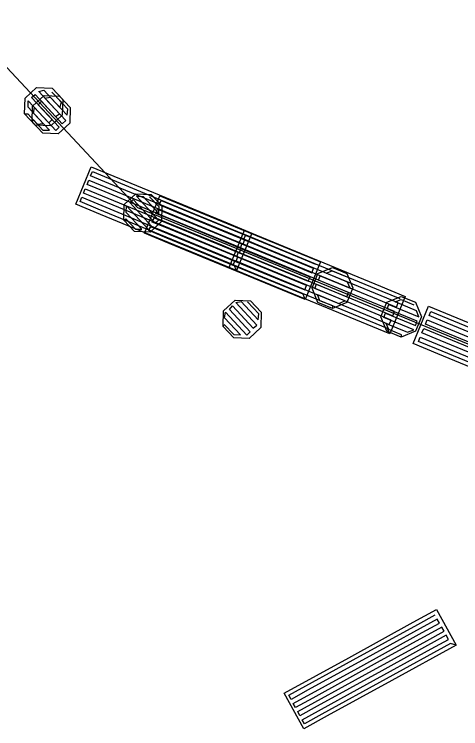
# Model space of a CAD drawing. Extents: x -266179 to -264727, y -1243225 to -1241702.
# Drawn here: x -265607.42 to -265599.72, y -1243224.6 to -1243212.27 of the extents above; entities that cross this region are included whole.
import ezdxf

# ---------------------------------------------------------------- set-up
doc = ezdxf.new("R2010")
doc.units = 0
for name, color, linetype in [('Vrstva 1', 7, 'Continuous'), ('Vrstva 19', 7, 'Continuous'), ('Vrstva 21', 7, 'Continuous')]:
    doc.layers.add(name, color=color, linetype=linetype)

msp = doc.modelspace()

# ---------------------------------------------------------------- linework, layer by layer
at = {"layer": 'Vrstva 1'}
for p, q in [((-265605.29, -1243215.61), (-265608.41, -1243212.27)), ((-265595.92, -1243219.48), (-265605.29, -1243215.61))]:
    msp.add_line(p, q, dxfattribs=at)
at = {"layer": 'Vrstva 19'}
for p, q in [((-265605.29, -1243215.61), (-265608.41, -1243212.27)), ((-265595.92, -1243219.48), (-265605.29, -1243215.61))]:
    msp.add_line(p, q, dxfattribs=at)
for points in [[(-265607.244, -1243213.986), (-265607.235, -1243213.718), (-265607.038, -1243213.533), (-265606.769, -1243213.543), (-265606.585, -1243213.74), (-265606.594, -1243214.008), (-265606.791, -1243214.193), (-265607.06, -1243214.184), (-265607.244, -1243213.986), (-265607.188, -1243213.988), (-265607.024, -1243214.164), (-265606.924, -1243214.153), (-265607.184, -1243213.875), (-265607.18, -1243213.762), (-265606.825, -1243214.142), (-265606.767, -1243214.087), (-265607.121, -1243213.707), (-265607.063, -1243213.653), (-265606.708, -1243214.033), (-265606.643, -1243213.986), (-265606.998, -1243213.605), (-265606.912, -1243213.58), (-265606.632, -1243213.88), (-265606.608, -1243213.789), (-265606.772, -1243213.613)], [(-265607.115, -1243214.126), (-265607.105, -1243213.857), (-265606.908, -1243213.673), (-265606.64, -1243213.682), (-265606.455, -1243213.88), (-265606.465, -1243214.148), (-265606.662, -1243214.332), (-265606.93, -1243214.323), (-265607.115, -1243214.126), (-265607.092, -1243214.091), (-265606.928, -1243214.267), (-265606.815, -1243214.271), (-265607.088, -1243213.978), (-265607.071, -1243213.88), (-265606.702, -1243214.275), (-265606.644, -1243214.22), (-265607.006, -1243213.833), (-265606.954, -1243213.771), (-265606.592, -1243214.158), (-265606.534, -1243214.103), (-265606.895, -1243213.716), (-265606.803, -1243213.698), (-265606.509, -1243214.012), (-265606.499, -1243213.906), (-265606.69, -1243213.702)], [(-265603.586, -1243216.692), (-265604.76, -1243216.208), (-265605.934, -1243215.723), (-265606.359, -1243215.547), (-265606.092, -1243214.9), (-265604.918, -1243215.385), (-265603.744, -1243215.87), (-265603.319, -1243216.045), (-265603.586, -1243216.692), (-265603.624, -1243216.601), (-265604.798, -1243216.116), (-265605.972, -1243215.632), (-265606.286, -1243215.502), (-265606.256, -1243215.428), (-265605.082, -1243215.913), (-265603.908, -1243216.397), (-265603.594, -1243216.527), (-265603.563, -1243216.453), (-265604.737, -1243215.968), (-265605.911, -1243215.484), (-265606.225, -1243215.354), (-265606.195, -1243215.28), (-265605.021, -1243215.765), (-265603.847, -1243216.249), (-265603.533, -1243216.379), (-265603.502, -1243216.305), (-265604.676, -1243215.821), (-265605.85, -1243215.336), (-265606.164, -1243215.206), (-265606.134, -1243215.132), (-265604.96, -1243215.617), (-265603.786, -1243216.102), (-265603.472, -1243216.231), (-265603.441, -1243216.157), (-265604.615, -1243215.673), (-265605.789, -1243215.188), (-265606.103, -1243215.058), (-265606.073, -1243214.984), (-265604.899, -1243215.469), (-265603.725, -1243215.954), (-265603.411, -1243216.083)], [(-265605.531, -1243215.821), (-265605.522, -1243215.552), (-265605.325, -1243215.368), (-265605.056, -1243215.377), (-265604.872, -1243215.574), (-265604.881, -1243215.843), (-265605.078, -1243216.027), (-265605.347, -1243216.018), (-265605.531, -1243215.821), (-265605.495, -1243215.801), (-265605.331, -1243215.976), (-265605.218, -1243215.98), (-265605.491, -1243215.688), (-265605.487, -1243215.575), (-265605.105, -1243215.984), (-265605.047, -1243215.929), (-265605.429, -1243215.52), (-265605.37, -1243215.465), (-265604.988, -1243215.875), (-265604.93, -1243215.82), (-265605.312, -1243215.411), (-265605.199, -1243215.415), (-265604.926, -1243215.707), (-265604.922, -1243215.594), (-265605.086, -1243215.418)], [(-265602.399, -1243217.191), (-265603.574, -1243216.707), (-265604.748, -1243216.223), (-265605.173, -1243216.048), (-265604.907, -1243215.401), (-265603.733, -1243215.885), (-265602.558, -1243216.368), (-265602.133, -1243216.543), (-265602.399, -1243217.191), (-265602.437, -1243217.099), (-265603.612, -1243216.616), (-265604.786, -1243216.132), (-265605.101, -1243216.003), (-265605.07, -1243215.929), (-265603.896, -1243216.412), (-265602.721, -1243216.896), (-265602.407, -1243217.025), (-265602.377, -1243216.951), (-265603.551, -1243216.468), (-265604.725, -1243215.984), (-265605.04, -1243215.855), (-265605.009, -1243215.781), (-265603.835, -1243216.264), (-265602.66, -1243216.748), (-265602.346, -1243216.877), (-265602.316, -1243216.803), (-265603.49, -1243216.32), (-265604.664, -1243215.836), (-265604.979, -1243215.707), (-265604.948, -1243215.633), (-265603.774, -1243216.116), (-265602.6, -1243216.6), (-265602.285, -1243216.729), (-265602.255, -1243216.655), (-265603.429, -1243216.172), (-265604.603, -1243215.688), (-265604.918, -1243215.559), (-265604.887, -1243215.485), (-265603.713, -1243215.968), (-265602.539, -1243216.452), (-265602.224, -1243216.581)], [(-265600.941, -1243217.785), (-265602.115, -1243217.3), (-265603.289, -1243216.816), (-265603.714, -1243216.64), (-265603.447, -1243215.993), (-265602.273, -1243216.478), (-265601.099, -1243216.963), (-265600.674, -1243217.138), (-265600.941, -1243217.785), (-265600.979, -1243217.694), (-265602.153, -1243217.209), (-265603.327, -1243216.724), (-265603.641, -1243216.594), (-265603.61, -1243216.521), (-265602.437, -1243217.005), (-265601.263, -1243217.49), (-265600.948, -1243217.62), (-265600.918, -1243217.546), (-265602.092, -1243217.061), (-265603.266, -1243216.576), (-265603.58, -1243216.447), (-265603.549, -1243216.373), (-265602.375, -1243216.857), (-265601.202, -1243217.342), (-265600.887, -1243217.472), (-265600.857, -1243217.398), (-265602.031, -1243216.913), (-265603.205, -1243216.428), (-265603.519, -1243216.299), (-265603.488, -1243216.225), (-265602.314, -1243216.709), (-265601.141, -1243217.194), (-265600.826, -1243217.324), (-265600.796, -1243217.25), (-265601.97, -1243216.765), (-265603.143, -1243216.281), (-265603.458, -1243216.151), (-265603.427, -1243216.077), (-265602.253, -1243216.562), (-265601.079, -1243217.046), (-265600.765, -1243217.176)], [(-265601.93, -1243217.344), (-265602.179, -1243217.241), (-265602.282, -1243216.993), (-265602.179, -1243216.743), (-265601.931, -1243216.64), (-265601.682, -1243216.743), (-265601.579, -1243216.991), (-265601.682, -1243217.241), (-265601.93, -1243217.344), (-265601.924, -1243217.303), (-265602.146, -1243217.212), (-265602.189, -1243217.107), (-265601.819, -1243217.26), (-265601.715, -1243217.216), (-265602.232, -1243217.003), (-265602.202, -1243216.929), (-265601.684, -1243217.143), (-265601.654, -1243217.069), (-265602.171, -1243216.855), (-265602.141, -1243216.781), (-265601.623, -1243216.995), (-265601.667, -1243216.89), (-265602.036, -1243216.737), (-265601.932, -1243216.694), (-265601.71, -1243216.786)], [(-265600.742, -1243217.841), (-265600.992, -1243217.738), (-265601.095, -1243217.49), (-265600.992, -1243217.24), (-265600.744, -1243217.137), (-265600.495, -1243217.239), (-265600.391, -1243217.488), (-265600.494, -1243217.737), (-265600.742, -1243217.841), (-265600.736, -1243217.8), (-265600.958, -1243217.708), (-265601.001, -1243217.604), (-265600.632, -1243217.756), (-265600.527, -1243217.713), (-265601.045, -1243217.499), (-265601.015, -1243217.426), (-265600.497, -1243217.639), (-265600.466, -1243217.565), (-265600.984, -1243217.352), (-265600.954, -1243217.278), (-265600.436, -1243217.491), (-265600.479, -1243217.386), (-265600.849, -1243217.234), (-265600.745, -1243217.191), (-265600.523, -1243217.282)], [(-265603.818, -1243217.655), (-265603.809, -1243217.387), (-265603.611, -1243217.202), (-265603.343, -1243217.212), (-265603.159, -1243217.409), (-265603.168, -1243217.677), (-265603.365, -1243217.862), (-265603.634, -1243217.852), (-265603.818, -1243217.655), (-265603.796, -1243217.621), (-265603.632, -1243217.796), (-265603.519, -1243217.8), (-265603.792, -1243217.507), (-265603.774, -1243217.409), (-265603.406, -1243217.804), (-265603.347, -1243217.749), (-265603.709, -1243217.362), (-265603.657, -1243217.3), (-265603.295, -1243217.687), (-265603.237, -1243217.633), (-265603.599, -1243217.245), (-265603.506, -1243217.227), (-265603.213, -1243217.541), (-265603.202, -1243217.436), (-265603.393, -1243217.231)], [(-265598.937, -1243218.612), (-265600.111, -1243218.127), (-265600.536, -1243217.952), (-265600.269, -1243217.305), (-265599.095, -1243217.79)], [(-265598.773, -1243218.085), (-265599.947, -1243217.6), (-265600.262, -1243217.47), (-265600.231, -1243217.396), (-265599.057, -1243217.881)], [(-265598.835, -1243218.233), (-265600.008, -1243217.748), (-265600.323, -1243217.618), (-265600.292, -1243217.544), (-265599.118, -1243218.029)], [(-265598.896, -1243218.381), (-265600.069, -1243217.896), (-265600.384, -1243217.766), (-265600.353, -1243217.692), (-265599.179, -1243218.177)], [(-265598.957, -1243218.528), (-265600.131, -1243218.044), (-265600.445, -1243217.914), (-265600.414, -1243217.84), (-265599.24, -1243218.325)], [(-265599.794, -1243223.153), (-265600.907, -1243223.764), (-265602.02, -1243224.376), (-265602.423, -1243224.597), (-265602.76, -1243223.984), (-265601.647, -1243223.372), (-265600.534, -1243222.761), (-265600.131, -1243222.539), (-265599.794, -1243223.153), (-265599.889, -1243223.125), (-265601.002, -1243223.737), (-265602.115, -1243224.348), (-265602.413, -1243224.512), (-265602.451, -1243224.442), (-265601.338, -1243223.83), (-265600.225, -1243223.219), (-265599.927, -1243223.055), (-265599.966, -1243222.985), (-265601.079, -1243223.596), (-265602.192, -1243224.208), (-265602.49, -1243224.372), (-265602.528, -1243224.301), (-265601.415, -1243223.69), (-265600.302, -1243223.078), (-265600.004, -1243222.915), (-265600.043, -1243222.845), (-265601.156, -1243223.456), (-265602.269, -1243224.068), (-265602.567, -1243224.231), (-265602.605, -1243224.161), (-265601.492, -1243223.55), (-265600.379, -1243222.938), (-265600.081, -1243222.774), (-265600.12, -1243222.704), (-265601.233, -1243223.316), (-265602.346, -1243223.927), (-265602.644, -1243224.091), (-265602.682, -1243224.021), (-265601.569, -1243223.409), (-265600.456, -1243222.798), (-265600.158, -1243222.634)]]:
    msp.add_lwpolyline(points, dxfattribs=at)
at = {"layer": 'Vrstva 21'}
for p, q in [((-265605.29, -1243215.61), (-265608.41, -1243212.27)), ((-265595.92, -1243219.48), (-265605.29, -1243215.61))]:
    msp.add_line(p, q, dxfattribs=at)

doc.saveas('drawing.dxf')
